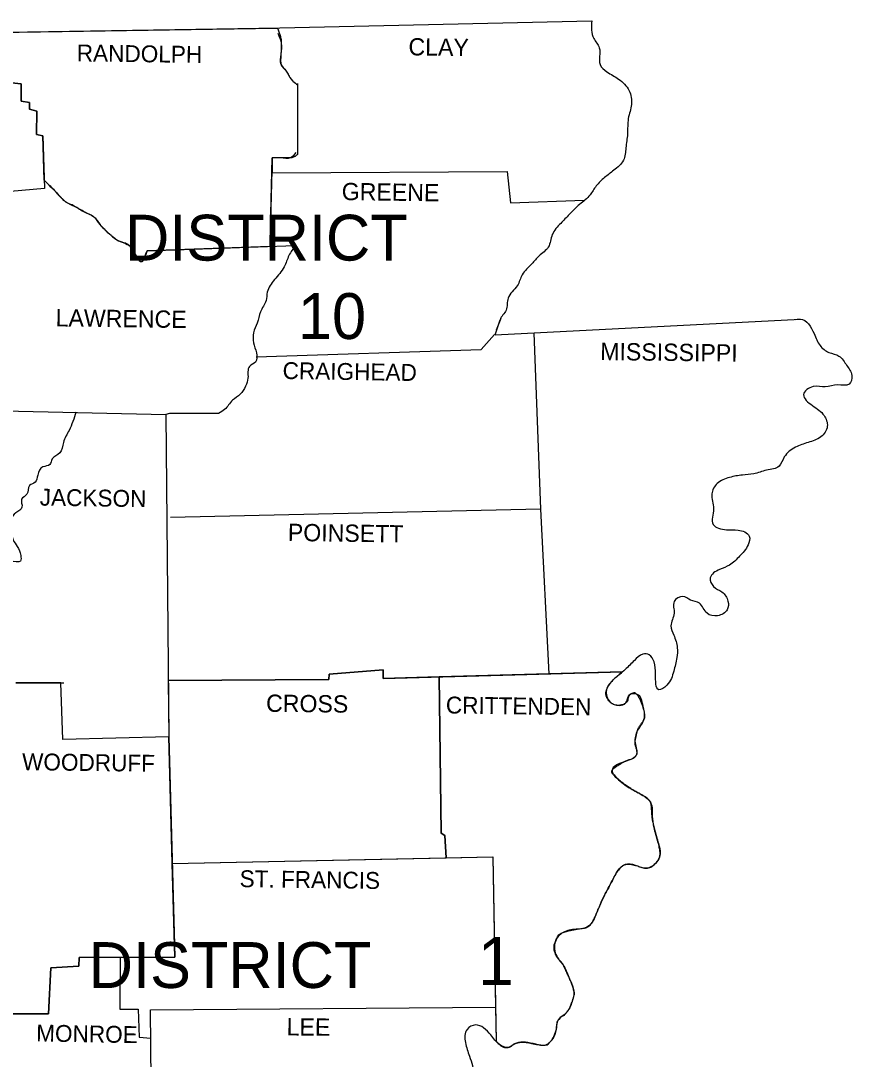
# Model space of a CAD drawing. Extents: x 31699 to 244310, y -8841 to 11474.
# Drawn here: x 37148 to 39172, y 7830 to 10358 of the extents above; entities that cross this region are included whole.
import ezdxf

# ---------------------------------------------------------------- set-up
doc = ezdxf.new("R2010")
doc.units = 0
for name, color, linetype in [('Level 60', 7, 'Continuous'), ('R_Border', 7, 'Continuous'), ('R_Border Prem', 7, 'Continuous'), ('R_Grid', 7, 'Continuous')]:
    doc.layers.add(name, color=color, linetype=linetype)

msp = doc.modelspace()

# ---------------------------------------------------------------- linework, layer by layer
at = {"layer": 'Level 60'}
for p, q in [((37246.1, 8746.6), (37136.8, 8746.6)), ((37507.4, 8752.4), (37508.6, 8615.5)), ((38171.9, 8380.6), (38167, 8761.1)), ((37508.6, 8615.5), (37517, 8307.2)), ((37517, 8307.2), (37508.6, 8615.5)), ((38180.7, 8374.8), (38171.9, 8380.6)), ((38183.8, 8320.6), (38180.7, 8374.8)), ((37517, 8307.2), (38183.8, 8320.6)), ((38183.8, 8320.6), (38297.2, 8322.9))]:
    msp.add_line(p, q, dxfattribs=at)
for points in [[(38167, 8761.1), (38030.1, 8757.3), (38030.1, 8777.9), (37898.9, 8768.1), (37898, 8754.4), (37507.4, 8752.4)], [(38612.9, 8773.3), (38433.5, 8768.4), (38167, 8761.1)], [(38612.9, 8773.3), (38612.9, 8773.3)], [(37508.6, 8615.5), (37251.2, 8608.6), (37246.1, 8746.6)], [(38167, 8761.1), (38171.9, 8380.6), (38180.7, 8374.8), (38183.8, 8320.6)], [(38297.2, 8322.9), (38303.8, 7957), (38305.3, 7874.8)], [(37123.2, 7941.3), (37216, 7941.3), (37221.9, 8052.9), (37289.4, 8056.8), (37290.4, 8078.3), (37390.2, 8078.7), (37523.2, 8079.3), (37517, 8307.2)]]:
    msp.add_lwpolyline(points, dxfattribs=at)
for points in [[(38662.1, 8689.8), (38655.7, 8705.9), (38651.5, 8713.3), (38649.1, 8716.8), (38646.4, 8720.1), (38642.9, 8722), (38638.2, 8721.7), (38633.6, 8719.8), (38629.8, 8717.2), (38627.3, 8712.8), (38626.1, 8707.3), (38624.5, 8701.9), (38621, 8697.6), (38616.9, 8695.2), (38612.7, 8693.4), (38608.5, 8692.2), (38604.4, 8691.8), (38599, 8692), (38593.6, 8693.2), (38588.2, 8695.6), (38582.9, 8699.6), (38581.1, 8701.3), (38579.5, 8703.1), (38576.8, 8706.9), (38573.3, 8714.8), (38572.4, 8722.7), (38574, 8729.9), (38577.2, 8736.3), (38581, 8742.7), (38590.7, 8754.4), (38601.8, 8764.1), (38612.9, 8773.3)], [(38502.5, 8147.3), (38514.4, 8148.8), (38526.1, 8151.7), (38528.2, 8152.7), (38530.2, 8153.9), (38533.7, 8156.7), (38539.4, 8164), (38543.8, 8172.4), (38547.6, 8181), (38558.4, 8206.5), (38569.2, 8230), (38583.8, 8257.4), (38598.5, 8284.8), (38607.1, 8296.5), (38619.1, 8304.3), (38622.1, 8305.1), (38625.3, 8305.5), (38631.8, 8305.1), (38644.5, 8302.4), (38649.9, 8300.8), (38655.3, 8298.8), (38660.6, 8296.8), (38666, 8295.5), (38671.1, 8295.3), (38676.3, 8296.1), (38681.4, 8298.1), (38686.6, 8301.4), (38690.5, 8304.6), (38694, 8308), (38699.6, 8315.1), (38703.1, 8322.6), (38704.2, 8330.7), (38703.8, 8336.9), (38702.9, 8343), (38700.3, 8355.2), (38690.5, 8390.4), (38687.9, 8403.1), (38685.6, 8415.9), (38684.4, 8425.9), (38683.9, 8436), (38683, 8446), (38680.7, 8456), (38679.4, 8458.8), (38677.6, 8461.4), (38673, 8465.7), (38662.1, 8472.6), (38654.8, 8476.9), (38647.4, 8480.9), (38640, 8484.9), (38632.8, 8489.2), (38617.8, 8499.4), (38603.4, 8510.8), (38590.9, 8522.5), (38587.1, 8528.8), (38587.7, 8534.2), (38590.2, 8537), (38593.1, 8539.6), (38600, 8544.5), (38607.6, 8549.2), (38615.1, 8553.8), (38619, 8555.9), (38623.1, 8557.6), (38631.5, 8560.4), (38639.5, 8564.1), (38646.4, 8570.4), (38647.6, 8572.2), (38648.3, 8574.1), (38648.8, 8577.8), (38647.1, 8585.4), (38644.4, 8593.2), (38643.5, 8600.8), (38645.8, 8616), (38649.4, 8631.1), (38653.1, 8639.1), (38658.1, 8646.4), (38663, 8653.7), (38666, 8661.4), (38662.1, 8689.8)]]:
    msp.add_spline(points, degree=3, dxfattribs=at)
msp.add_open_spline([(38305.3, 7874.8), (38308, 7871.8), (38310.7, 7868.9), (38313.8, 7866), (38319.3, 7860.8), (38327.8, 7858.4), (38334.3, 7859.1), (38341.3, 7859.9), (38347.3, 7868.4), (38354.9, 7869.9), (38361.9, 7871.3), (38369.3, 7872.8), (38376.4, 7871.9), (38384.9, 7870.8), (38393.4, 7868.3), (38401.8, 7867), (38409.6, 7865.7), (38417.6, 7864.4), (38425.3, 7865), (38430, 7865.4), (38433.8, 7868.9), (38437.1, 7872.8), (38443.2, 7880.3), (38446.4, 7888.1), (38449.8, 7896.3), (38453.9, 7906.3), (38452.4, 7918.2), (38457.6, 7927.6), (38461.3, 7934.3), (38470.6, 7936.1), (38475.2, 7942.3), (38480.8, 7949.9), (38485.5, 7957.7), (38488.9, 7966.8), (38493, 7977.6), (38496.8, 7989.4), (38493.8, 8000), (38491.3, 8008.9), (38487.7, 8017.7), (38484, 8026.5), (38479.7, 8036.8), (38475.1, 8046.8), (38470.3, 8056.8), (38466, 8065.8), (38457.6, 8072.5), (38452.7, 8081.2), (38446.8, 8091.7), (38445.3, 8106.1), (38449.8, 8117.4), (38453.3, 8126.3), (38459.2, 8135.7), (38468.4, 8139), (38478.8, 8142.7), (38489.2, 8144.5), (38499.7, 8146.8), (38500.6, 8147), (38501.6, 8147.2), (38502.5, 8147.3)], degree=3, dxfattribs=at)
at = {"layer": 'R_Border Prem'}
for p, q in [((37040.7, 10328.9), (37772.8, 10340.3)), ((37821.7, 10202.4), (37821.7, 10032.6)), ((38303, 9593.9), (38314.8, 9630.1)), ((38306, 9605.6), (38317.7, 9634)), ((37136.8, 8746.6), (37253.2, 8746.6))]:
    msp.add_line(p, q, dxfattribs=at)
for points in [[(33170.3, 10313), (34752.4, 10312), (36140.7, 10314.9), (37778.6, 10340.4), (38537.8, 10358)], [(37205.6, 9970.4), (37202.3, 10078.2), (37186.7, 10081.1), (37187.6, 10137.9), (37170, 10142.7), (37170, 10159.4), (37149.5, 10162.3), (37149.5, 10204.4), (37093.7, 10210.3), (37090.8, 10257.2), (37080, 10264.1), (37078.1, 10279.7), (37055.6, 10284.6), (37056.5, 10296.4), (37037, 10299.3), (37040.7, 10328.9)], [(37039.9, 10322.8), (37037, 10299.3), (37056.5, 10296.4), (37055.6, 10284.6), (37078.1, 10279.7), (37080, 10264.1), (37090.8, 10257.2), (37093.7, 10210.3), (37149.5, 10204.4), (37149.5, 10162.3), (37170, 10159.4), (37170, 10142.7), (37187.6, 10137.9), (37186.7, 10081.1), (37202.3, 10078.2), (37206.2, 9950), (37123.1, 9942.2), (37124, 9914.8), (37098.6, 9913.8), (37107.4, 9408.9), (37501.7, 9400.1), (37508.6, 8615.5), (37251.2, 8608.6), (37246.1, 8746.6)], [(37821.7, 10205.4), (37821.7, 10040)], [(37760, 10024.4), (37754.9, 9808.8), (37455.7, 9798.3)], [(37755.1, 9819.9), (37760, 10024.4), (37760, 9988.2), (38332.4, 9991.1), (38340.2, 9914.8), (38519.8, 9921.3)], [(37455.7, 9798.3), (37816.4, 9811)], [(38303, 9593.9), (39045.6, 9632)], [(37721, 9539.9), (38268.8, 9557.7), (38301.1, 9594.8)], [(38396.7, 9598.7), (38413.6, 9169.2), (38433.5, 8768.4)], [(37629.9, 9402.1), (37510.5, 9402.1), (37501.7, 9400.1)], [(38413.6, 9169.2), (37512.5, 9148.7)], [(37507.4, 8752.4), (37898, 8754.4), (37898.9, 8768.1), (38030.1, 8777.9), (38030.1, 8757.3), (38612.9, 8773.3)], [(38167, 8761.1), (38171.9, 8380.6), (38180.7, 8374.8), (38183.8, 8320.6)], [(37508.6, 8615.5), (37523.2, 8079.3), (37290.4, 8078.3), (37289.4, 8056.8), (37221.9, 8052.9), (37216, 7941.3), (37123.2, 7941.3)], [(37517, 8307.2), (38297.2, 8322.9)], [(38297.2, 8322.9), (38305.3, 7874.7)], [(37390.2, 8078.7), (37389.2, 7952.1), (37434.2, 7952.1), (37436.2, 7884.6), (37465.1, 7881.6)], [(37505.3, 7083.3), (37596.6, 7089.1), (37595.6, 7287.8), (37524.2, 7292.6), (37528.1, 7681.1), (37466.5, 7689.9), (37464.5, 7951.1), (38303.8, 7957)]]:
    msp.add_lwpolyline(points, dxfattribs=at)
for points in [[(37772.8, 10340.3), (37774.8, 10335.8), (37776.6, 10331.2), (37779.7, 10322), (37781.8, 10312.6), (37782.1, 10310.3), (37782.3, 10307.9), (37782.5, 10303.2), (37782.4, 10296.6), (37782.1, 10290), (37781.8, 10283.4), (37781.5, 10276.8), (37781.4, 10273.7), (37780.9, 10264.6), (37780.9, 10258.4), (37781.1, 10255.4), (37781.3, 10253.9), (37781.4, 10253.1), (37781.5, 10252.3), (37782.3, 10249.9), (37782.9, 10248.7), (37783.5, 10247.6), (37785.2, 10245.5), (37787, 10243.6), (37790.8, 10239.7), (37792.7, 10237.8), (37794.3, 10235.7), (37797.4, 10230.6), (37800.4, 10225.4), (37803.5, 10220.2), (37805.2, 10217.6), (37807, 10215.1), (37809.1, 10212.7), (37811.5, 10210.4), (37814.1, 10208.4), (37821.7, 10202.4)], [(38537.8, 10358), (38542.7, 10314.9), (38556.4, 10292.4), (38558.4, 10251.3), (38575, 10233.7), (38603.4, 10216.1), (38628.8, 10187.8), (38634.7, 10154.5), (38626.9, 10120.2), (38624.9, 10082.1), (38621, 10048.8), (38615.1, 10018.5), (38591.7, 9994), (38569.2, 9976.4), (38548.6, 9955.9), (38533.9, 9934.3), (38508.5, 9910.9), (38483.1, 9886.4), (38462.5, 9864.9), (38442, 9837.5), (38432.2, 9807.2), (38409.7, 9785.6), (38392.1, 9766.1), (38368.6, 9739.6), (38356.8, 9713.2), (38334.3, 9682.9), (38329.4, 9653.5), (38314.8, 9630.1), (38313.8, 9626.1)], [(37773.7, 10327.7), (37782.5, 10303.2), (37781.5, 10276.8), (37781.5, 10252.3), (37794.3, 10235.7), (37807, 10215.1), (37816.8, 10206.3)], [(37817.7, 10037.1), (37805, 10024.4), (37780.6, 10024.4), (37760, 10024.4)], [(37821.7, 10032.6), (37819.8, 10030.9), (37817.9, 10029.3), (37813.9, 10026.7), (37809.6, 10025), (37807.3, 10024.5), (37806.2, 10024.4), (37805, 10024.4), (37780.6, 10024.4), (37760, 10024.4)], [(37455.7, 9798.3), (37454.2, 9794.1), (37452.5, 9789.2), (37448.7, 9779.4), (37444.5, 9772.4), (37442.3, 9771.1), (37441.2, 9771.2), (37440.1, 9771.9), (37439.6, 9772.4), (37439.2, 9772.8), (37438.3, 9773.8), (37436.4, 9776), (37432.7, 9781.2), (37429.1, 9786.9), (37427.2, 9789.8), (37425.4, 9792.5), (37422.7, 9796.7), (37420.1, 9800.9), (37417.5, 9805.1), (37414.6, 9809.1), (37411.5, 9812.2), (37407.8, 9814.5), (37399.3, 9817.8), (37390.4, 9820.6), (37382.3, 9824.8), (37377.1, 9828.7), (37371.9, 9832.8), (37366.8, 9837), (37361.8, 9841.4), (37351.4, 9851.5), (37341.3, 9861.9), (37339.3, 9864.2), (37337.6, 9866.6), (37334.4, 9871.7), (37330.9, 9876.5), (37326.6, 9880.5), (37325.2, 9881.4), (37323.9, 9882.2), (37315.4, 9886.6), (37309.7, 9889.3), (37304.1, 9892.3), (37291.4, 9899.6), (37278.6, 9906.9), (37273.2, 9909.6), (37267.6, 9911.9), (37262.1, 9914.4), (37257.1, 9917.7), (37255.9, 9918.8), (37254.6, 9919.9), (37252.2, 9922.1), (37247.6, 9926.8), (37238.5, 9936.3), (37222, 9953.2), (37205.6, 9970.4)], [(37217, 9958.8), (37238.5, 9936.3), (37257.1, 9917.7), (37278.6, 9906.9), (37304.1, 9892.3), (37326.6, 9880.5), (37341.3, 9861.9), (37361.8, 9841.4), (37382.3, 9824.8), (37414.6, 9809.1), (37425.4, 9792.5), (37440.1, 9771.9), (37455.7, 9798.3)], [(37816.4, 9811), (37801.1, 9786.6), (37789.4, 9759.2), (37765.9, 9727.9), (37748.3, 9697.6), (37745.3, 9677), (37731.6, 9649.6), (37723.8, 9622.2), (37715, 9598.8), (37715, 9574.3), (37721.9, 9549.8), (37719.9, 9527.3), (37705.2, 9516.6), (37701.3, 9488.2), (37695.4, 9468.6), (37682.7, 9449.1), (37664.1, 9434.4), (37644.6, 9411.9), (37629.9, 9402.1)], [(39034.9, 9631), (39045.6, 9632), (39078.9, 9596.8), (39093.6, 9567.4), (39115.1, 9550.8), (39139.6, 9542), (39158.2, 9519.5), (39170.9, 9495), (39164, 9473.5), (39136.6, 9471.6), (39106.3, 9466.7), (39076.9, 9467.6), (39053.5, 9448.1), (39075, 9421.7), (39103.4, 9397.2), (39111.2, 9370.8), (39095.5, 9345.3), (39064.2, 9331.6), (39033.9, 9319.9), (39006.5, 9296.4), (38993.8, 9273.9), (38963.5, 9264.1), (38932.1, 9255.3), (38904.7, 9252.4), (38873.4, 9246.5), (38843.1, 9231.8), (38830.4, 9206.4), (38834.3, 9170.2), (38833.3, 9132.1), (38865.6, 9119.3), (38894, 9118.4), (38921.4, 9103.7), (38918.4, 9082.2), (38897.9, 9054.8), (38873.4, 9033.2), (38849, 9022.5), (38826.5, 9001.9), (38834.3, 8981.4), (38854.8, 8967.7), (38869.5, 8945.2), (38867.6, 8924.6), (38844.1, 8910), (38818.6, 8915.8), (38800.1, 8940.3), (38778.5, 8948.1), (38759.9, 8956.9), (38738.4, 8944.2), (38738.4, 8915.8), (38730.6, 8885.5), (38737.4, 8863), (38746.2, 8831.7), (38745.3, 8808.2), (38737.4, 8774.9), (38720.8, 8740.7), (38701.2, 8729.9), (38693.4, 8767.1), (38689.5, 8797.4), (38677.8, 8815), (38662.1, 8816), (38641.6, 8801.3), (38619.1, 8778.8), (38590.7, 8754.4), (38574, 8729.9), (38582.9, 8699.6), (38604.4, 8691.8), (38621, 8697.6), (38629.8, 8717.2), (38646.4, 8720.1), (38662.1, 8689.8)], [(37283, 9405.1), (37265.9, 9361), (37252.2, 9331.6), (37243.4, 9306.2), (37224.8, 9291.5), (37219, 9277.8), (37202.3, 9272), (37189.6, 9252.4), (37183.7, 9234.8), (37170, 9227), (37163.2, 9205.4), (37150.5, 9193.7), (37151.4, 9174.1), (37136.8, 9160.4), (37125, 9144.8), (37125, 9123.2), (37129.9, 9094.9), (37139.7, 9078.2), (37148.5, 9056.7), (37147.5, 9043), (37123.1, 9043), (37102.5, 9039.1)], [(38662.1, 8689.8), (38666, 8661.4), (38649.4, 8631.1), (38643.5, 8600.8), (38646.4, 8570.4), (38615.1, 8553.8), (38587.7, 8534.2), (38603.4, 8510.8), (38632.8, 8489.2), (38662.1, 8472.6), (38680.7, 8456), (38685.6, 8415.9), (38690.5, 8390.4), (38700.3, 8355.2), (38704.2, 8330.7), (38686.6, 8301.4), (38666, 8295.5), (38644.5, 8302.4), (38619.1, 8304.3), (38598.5, 8284.8), (38583.8, 8257.4), (38569.2, 8230), (38558.4, 8206.5), (38547.6, 8181), (38526.1, 8151.7), (38499.7, 8146.8), (38468.4, 8139), (38449.8, 8117.4), (38452.7, 8081.2), (38470.3, 8056.8), (38484, 8026.5), (38493.8, 8000), (38488.9, 7966.8), (38475.2, 7942.3), (38457.6, 7927.6), (38449.8, 7896.3), (38437.1, 7872.8), (38425.3, 7865), (38401.8, 7867), (38376.4, 7871.9), (38354.9, 7869.9), (38334.3, 7859.1), (38313.8, 7866), (38292.3, 7889.5), (38274.7, 7907.1), (38255.1, 7913.9), (38234.5, 7903.2), (38230.6, 7870.9), (38240.4, 7837.6), (38249.2, 7792.6), (38240.4, 7765.2), (38237.5, 7720.2)]]:
    msp.add_spline(points, degree=3, dxfattribs=at)

# ---------------------------------------------------------------- texts
at = {"layer": 'R_Border'}
for s, height, rotation, p in [('CLAY', 42.06, 359.2258, (38091.7, 10273.9)), ('RANDOLPH', 41.09, 359.2583, (37284.5, 10259.2)), ('GREENE', 42.07, 359.2361, (37929.3, 9921.6)), ('LAWRENCE', 42.07, 359.2678, (37233.1, 9614.2)), ('MISSISSIPPI', 42.062, 359.3097, (38558.4, 9532.2)), ('CRAIGHEAD', 41.09, 359.1159, (37785.4, 9486.2)), ('JACKSON', 41.08, 359.1352, (37194.5, 9178)), ('POINSETT', 42.06, 359.1987, (37798.2, 9091.9)), ('CROSS', 42.06, 359.3839, (37745.3, 8676.1)), ('CRITTENDEN', 41.09, 359.213, (38182.7, 8672.2)), ('WOODRUFF', 41.08, 359.2748, (37151.4, 8534.2)), ('ST. FRANCIS', 41.081, 359.2216, (37680.8, 8249.5)), ('MONROE', 41.08, 359.0331, (37185.7, 7873.8)), ('LEE', 42.07, 359.4327, (37795.2, 7888.5))]:
    msp.add_text(s, height=height, rotation=rotation, dxfattribs=at).set_placement(p)
at = {"layer": 'R_Border Prem'}
msp.add_text('1', height=117.4, dxfattribs=at).set_placement((38261, 8010.8))
at = {"layer": 'R_Grid'}
for s, p in [('DISTRICT', (37402.2, 9774.3)), ('10', (37822.9, 9583.5)), ('DISTRICT', (37313.9, 8003.9))]:
    msp.add_text(s, height=111.54, dxfattribs=at).set_placement(p)

doc.saveas('drawing.dxf')
